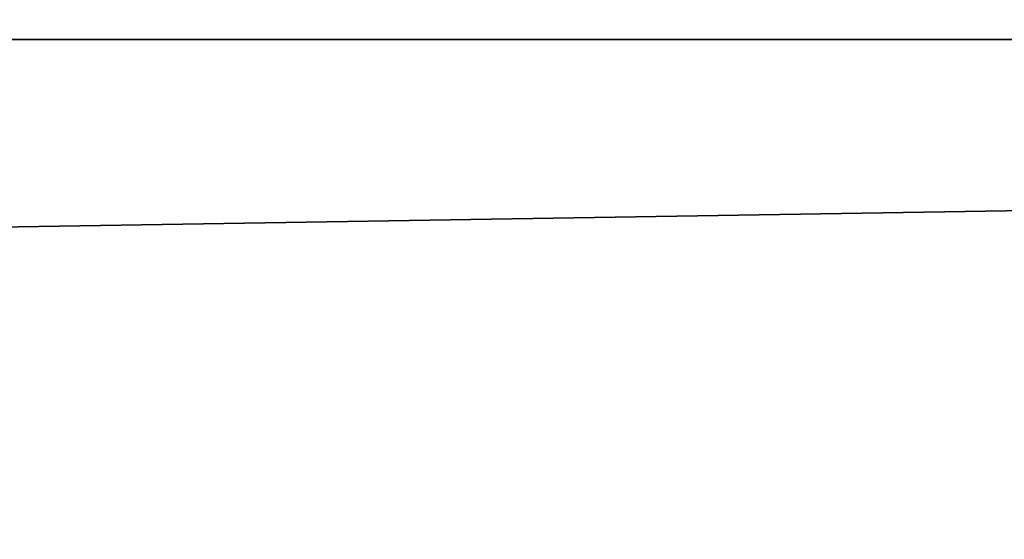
# Model space of a CAD drawing. Header units: millimetres. Extents: x -522 to 188, y -54 to 63.
# Tile 706 of 1056: x -2.93418 to -2.92714, y -36.79628 to -36.79257. Entities that reach past the tile are written whole.
import ezdxf

# ---------------------------------------------------------------- set-up
doc = ezdxf.new("R2010")
doc.units = ezdxf.units.MM
doc.header["$LTSCALE"] = 65.185185
for name, color, linetype in [('1', 7, 'CONTINUOUS'), ('2', 7, 'CONTINUOUS'), ('8', 7, 'CONTINUOUS'), ('9', 7, 'CONTINUOUS')]:
    doc.layers.add(name, color=color, linetype=linetype)

msp = doc.modelspace()

# ---------------------------------------------------------------- linework, layer by layer
at = {"layer": '1', "color": 7, "linetype": 'Continuous'}
for points in [[(-3.3647088, -36.8, -12.5570172), (-2.5361742, 23, -12.7502086), (-2.5362295, -36.8, -12.7501964), (-3.3647088, -36.8, -12.5570172)], [(-3.3646476, 23, -12.5570357), (-2.5361742, 23, -12.7502086), (-3.3647088, -36.8, -12.5570172), (-3.3646476, 23, -12.5570357)]]:
    msp.add_3dface(points, dxfattribs=at)
at = {"layer": '2', "color": 7, "linetype": 'Continuous'}
for points in [[(-2.5362295, -36.8, 12.7501964), (-3.3646476, 23, 12.5570357), (-3.3647088, -36.8, 12.5570172), (-2.5362295, -36.8, 12.7501964)], [(-2.5361742, 23, 12.7502086), (-3.3646476, 23, 12.5570357), (-2.5362295, -36.8, 12.7501964), (-2.5361742, 23, 12.7502086)]]:
    msp.add_3dface(points, dxfattribs=at)
at = {"layer": '8', "color": 3, "linetype": 'Continuous'}
for points in [[(-2.8830974, -36.7709129, -10.759866), (-3.5424354, -36.7927089, -10.4356782), (-3.5806534, -36.7709129, -10.5482647), (-2.8830974, -36.7709129, -10.759866)], [(-2.8523248, -36.7927089, -10.645021), (-3.5424354, -36.7927089, -10.4356782), (-2.8830974, -36.7709129, -10.759866), (-2.8523248, -36.7927089, -10.645021)], [(-2.8523248, -36.7927089, -10.645021), (-3.2975096, -36.8, -10.3892446), (-3.5424354, -36.7927089, -10.4356782), (-2.8523248, -36.7927089, -10.645021)], [(-2.9409741, -36.8, -10.4957386), (-3.2975096, -36.8, -10.3892446), (-2.8523248, -36.7927089, -10.645021), (-2.9409741, -36.8, -10.4957386)], [(-2.5807847, -36.8, -10.5900652), (-2.9409741, -36.8, -10.4957386), (-2.8523248, -36.7927089, -10.645021), (-2.5807847, -36.8, -10.5900652)]]:
    msp.add_3dface(points, dxfattribs=at)
at = {"layer": '9', "color": 3, "linetype": 'Continuous'}
for points in [[(-3.5424354, -36.7927089, 10.4356782), (-2.8523248, -36.7927089, 10.645021), (-3.5806534, -36.7709129, 10.5482647), (-3.5424354, -36.7927089, 10.4356782)], [(-3.5806534, -36.7709129, 10.5482647), (-2.8523248, -36.7927089, 10.645021), (-2.8830974, -36.7709129, 10.759866), (-3.5806534, -36.7709129, 10.5482647)], [(-3.5424354, -36.7927089, 10.4356782), (-2.9409732, -36.8, 10.4957388), (-2.8523248, -36.7927089, 10.645021), (-3.5424354, -36.7927089, 10.4356782)], [(-2.9409732, -36.8, 10.4957388), (-2.5807838, -36.8, 10.5900654), (-2.8523248, -36.7927089, 10.645021), (-2.9409732, -36.8, 10.4957388)]]:
    msp.add_3dface(points, dxfattribs=at)

doc.saveas('drawing.dxf')
